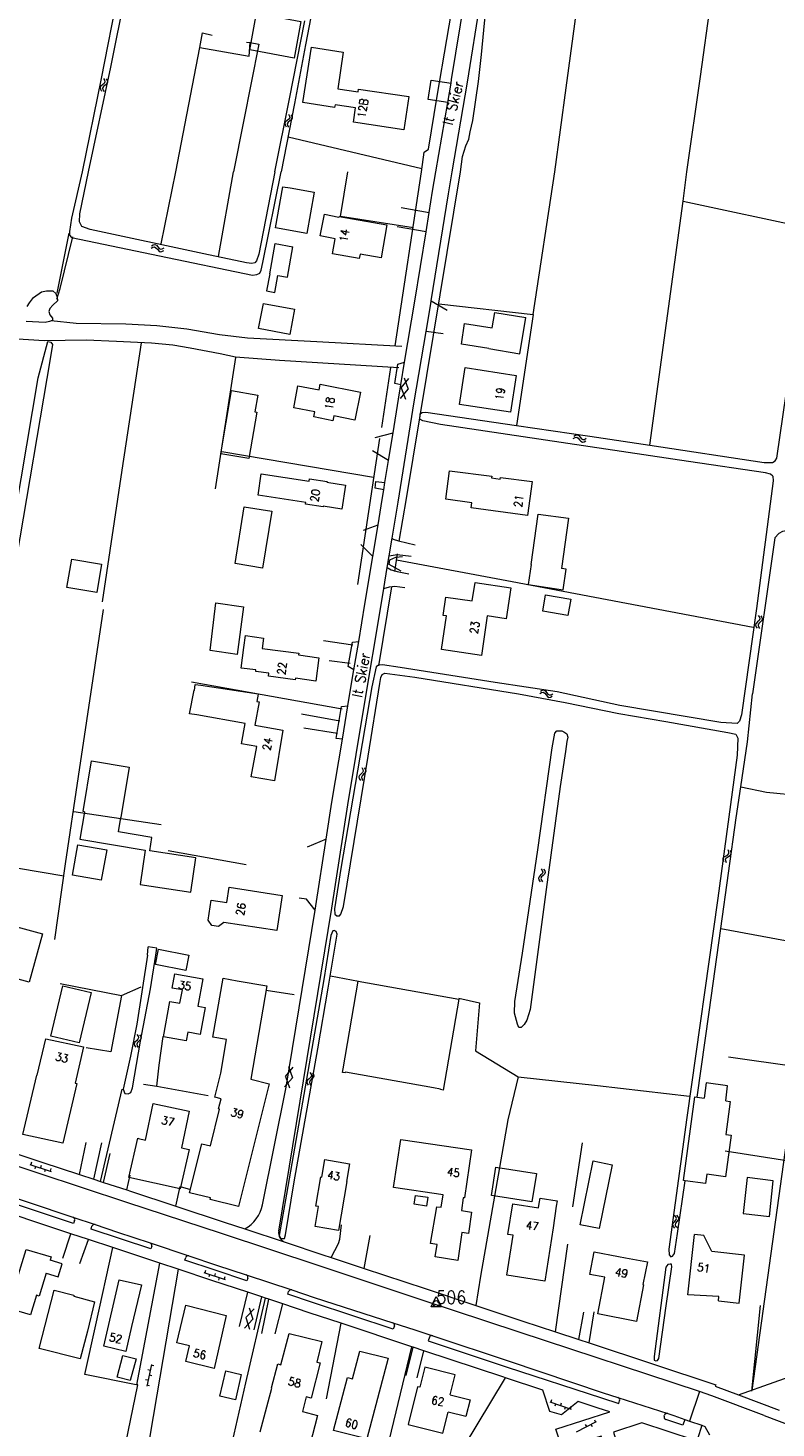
# Model space of a CAD drawing. Header units: metres. Extents: x 189705 to 199106, y 581686 to 588448.
# Tile 271 of 555: x 198528 to 198674, y 584254 to 584528. Entities that reach past the tile are written whole.
import ezdxf

# ---------------------------------------------------------------- set-up
doc = ezdxf.new("R2010")
doc.units = ezdxf.units.M
doc.layers.add('B-WA-OG-GBKN-G', color=7, linetype='Continuous', lineweight=18)
doc.styles.add('Style-STANDARD', font='STANDARD.shx')

msp = doc.modelspace()

# ---------------------------------------------------------------- linework, layer by layer
at = {"layer": 'B-WA-OG-GBKN-G'}
for p, q in [((198542.179, 584516.784), (198542.023, 584516.494)), ((198542.023, 584516.494), (198542.083, 584516.163)), ((198542.489, 584517.049), (198542.179, 584516.784)), ((198542.799, 584517.324), (198542.489, 584517.049)), ((198542.671, 584516.706), (198542.515, 584516.416)), ((198542.515, 584516.416), (198542.573, 584516.084)), ((198542.98, 584516.973), (198542.671, 584516.706)), ((198542.681, 584518.284), (198542.893, 584517.936)), ((198542.951, 584517.613), (198542.799, 584517.324)), ((198542.893, 584517.936), (198542.951, 584517.613)), ((198543.288, 584517.238), (198542.98, 584516.973)), ((198543.172, 584518.206), (198543.386, 584517.86)), ((198543.446, 584517.538), (198543.288, 584517.238)), ((198543.386, 584517.86), (198543.446, 584517.538)), ((198542.083, 584516.163), (198542.297, 584515.814)), ((198542.573, 584516.084), (198542.787, 584515.736)), ((198578.912, 584511.274), (198579.11, 584510.919)), ((198579.11, 584510.919), (198579.156, 584510.593)), ((198579.399, 584511.178), (198579.6, 584510.823)), ((198579.6, 584510.823), (198579.648, 584510.499)), ((198578.352, 584509.795), (198578.186, 584509.511)), ((198578.186, 584509.511), (198578.233, 584509.177)), ((198578.233, 584509.177), (198578.433, 584508.821)), ((198578.673, 584510.048), (198578.352, 584509.795)), ((198578.993, 584510.311), (198578.673, 584510.048)), ((198578.842, 584509.697), (198578.675, 584509.414)), ((198578.675, 584509.414), (198578.72, 584509.08)), ((198578.72, 584509.08), (198578.92, 584508.724)), ((198579.16, 584509.953), (198578.842, 584509.697)), ((198579.156, 584510.593), (198578.993, 584510.311)), ((198579.478, 584510.206), (198579.16, 584509.953)), ((198579.648, 584510.499), (198579.478, 584510.206)), ((198552, 584485.014), (198552.35, 584485.222)), ((198552.082, 584485.503), (198552.431, 584485.714)), ((198552.35, 584485.222), (198552.673, 584485.277)), ((198552.431, 584485.714), (198552.753, 584485.772)), ((198552.673, 584485.277), (198552.961, 584485.123)), ((198552.753, 584485.772), (198553.051, 584485.611)), ((198552.961, 584485.123), (198553.233, 584484.81)), ((198553.051, 584485.611), (198553.314, 584485.3)), ((198553.233, 584484.81), (198553.495, 584484.497)), ((198553.314, 584485.3), (198553.578, 584484.989)), ((198553.495, 584484.497), (198553.783, 584484.339)), ((198553.578, 584484.989), (198553.867, 584484.83)), ((198553.783, 584484.339), (198554.116, 584484.395)), ((198553.867, 584484.83), (198554.199, 584484.885)), ((198554.116, 584484.395), (198554.466, 584484.606)), ((198554.199, 584484.885), (198554.549, 584485.096)), ((198600.979, 584457.656), (198602.499, 584459.47)), ((198601.546, 584459.636), (198602.356, 584457.416)), ((198600.837, 584455.602), (198602.356, 584457.416)), ((198600.979, 584457.656), (198601.791, 584455.436)), ((198634.682, 584447.709), (198635.034, 584447.916)), ((198634.768, 584448.198), (198635.118, 584448.407)), ((198635.034, 584447.916), (198635.358, 584447.968)), ((198635.118, 584448.407), (198635.441, 584448.462)), ((198635.358, 584447.968), (198635.644, 584447.812)), ((198635.441, 584448.462), (198635.738, 584448.3)), ((198635.644, 584447.812), (198635.914, 584447.498)), ((198635.738, 584448.3), (198635.998, 584447.987)), ((198635.998, 584447.987), (198636.261, 584447.674)), ((198636.261, 584447.674), (198636.548, 584447.514)), ((198636.88, 584447.567), (198637.232, 584447.775)), ((198635.914, 584447.498), (198636.174, 584447.183)), ((198636.174, 584447.183), (198636.462, 584447.023)), ((198636.462, 584447.023), (198636.795, 584447.078)), ((198636.548, 584447.514), (198636.88, 584447.567)), ((198636.795, 584447.078), (198637.146, 584447.286)), ((198671.077, 584412.087), (198670.786, 584411.791)), ((198670.895, 584413.036), (198671.13, 584412.703)), ((198671.209, 584412.385), (198671.077, 584412.087)), ((198671.13, 584412.703), (198671.209, 584412.385)), ((198671.571, 584412.034), (198671.281, 584411.748)), ((198671.39, 584412.991), (198671.627, 584412.66)), ((198671.708, 584412.343), (198671.571, 584412.034)), ((198671.627, 584412.66), (198671.708, 584412.343)), ((198670.494, 584411.506), (198670.358, 584411.206)), ((198670.358, 584411.206), (198670.44, 584410.879)), ((198670.44, 584410.879), (198670.677, 584410.546)), ((198670.786, 584411.791), (198670.494, 584411.506)), ((198670.991, 584411.461), (198670.855, 584411.161)), ((198670.855, 584411.161), (198670.935, 584410.834)), ((198670.935, 584410.834), (198671.172, 584410.501)), ((198671.281, 584411.748), (198670.991, 584411.461)), ((198628.236, 584398.254), (198628.594, 584398.448)), ((198628.594, 584398.448), (198628.918, 584398.49)), ((198628.918, 584398.49), (198629.208, 584398.315)), ((198629.208, 584398.315), (198629.456, 584397.992)), ((198628.13, 584397.769), (198628.489, 584397.961)), ((198628.489, 584397.961), (198628.815, 584398)), ((198628.815, 584398), (198629.095, 584397.832)), ((198629.095, 584397.832), (198629.352, 584397.506)), ((198629.352, 584397.506), (198629.599, 584397.182)), ((198629.456, 584397.992), (198629.705, 584397.669)), ((198629.599, 584397.182), (198629.879, 584397.009)), ((198629.705, 584397.669), (198629.986, 584397.497)), ((198629.879, 584397.009), (198630.214, 584397.05)), ((198629.986, 584397.497), (198630.32, 584397.536)), ((198630.214, 584397.05), (198630.574, 584397.244)), ((198630.32, 584397.536), (198630.68, 584397.73)), ((198593.127, 584381.995), (198592.83, 584381.715)), ((198593.424, 584382.285), (198593.127, 584381.995)), ((198593.259, 584383.238), (198593.487, 584382.901)), ((198593.621, 584381.943), (198593.326, 584381.661)), ((198593.561, 584382.581), (198593.424, 584382.285)), ((198593.487, 584382.901), (198593.561, 584382.581)), ((198593.916, 584382.223), (198593.621, 584381.943)), ((198593.752, 584383.184), (198593.983, 584382.848)), ((198594.059, 584382.53), (198593.916, 584382.223)), ((198593.983, 584382.848), (198594.059, 584382.53)), ((198592.83, 584381.715), (198592.688, 584381.418)), ((198592.688, 584381.418), (198592.764, 584381.09)), ((198592.764, 584381.09), (198592.995, 584380.752)), ((198593.326, 584381.661), (198593.184, 584381.364)), ((198593.184, 584381.364), (198593.258, 584381.036)), ((198593.258, 584381.036), (198593.489, 584380.698)), ((198664.045, 584365.476), (198664.25, 584365.746)), ((198664.053, 584365.149), (198664.045, 584365.476)), ((198664.25, 584365.746), (198664.597, 584365.958)), ((198664.522, 584365.322), (198664.718, 584365.582)), ((198664.597, 584365.958), (198664.944, 584366.172)), ((198664.718, 584365.582), (198665.069, 584365.804)), ((198664.944, 584366.172), (198665.145, 584366.433)), ((198665.141, 584366.77), (198664.986, 584367.148)), ((198665.069, 584365.804), (198665.418, 584366.016)), ((198665.145, 584366.433), (198665.141, 584366.77)), ((198665.418, 584366.016), (198665.618, 584366.276)), ((198665.613, 584366.614), (198665.458, 584366.992)), ((198665.618, 584366.276), (198665.613, 584366.614)), ((198628.368, 584363.387), (198628.606, 584363.056)), ((198628.688, 584362.738), (198628.559, 584362.438)), ((198628.606, 584363.056), (198628.688, 584362.738)), ((198628.863, 584363.346), (198629.103, 584363.017)), ((198629.187, 584362.701), (198629.053, 584362.39)), ((198629.103, 584363.017), (198629.187, 584362.701)), ((198664.208, 584364.772), (198664.053, 584365.149)), ((198664.527, 584364.994), (198664.522, 584365.322)), ((198664.68, 584364.616), (198664.527, 584364.994)), ((198627.981, 584361.853), (198627.847, 584361.552)), ((198627.847, 584361.552), (198627.932, 584361.225)), ((198627.932, 584361.225), (198628.172, 584360.894)), ((198628.27, 584362.14), (198627.981, 584361.853)), ((198628.559, 584362.438), (198628.27, 584362.14)), ((198628.478, 584361.812), (198628.344, 584361.511)), ((198628.344, 584361.511), (198628.427, 584361.185)), ((198628.427, 584361.185), (198628.667, 584360.854)), ((198628.765, 584362.102), (198628.478, 584361.812)), ((198629.053, 584362.39), (198628.765, 584362.102)), ((198549.118, 584329.713), (198548.824, 584329.431)), ((198549.412, 584330.006), (198549.118, 584329.713)), ((198549.238, 584330.957), (198549.47, 584330.622)), ((198549.547, 584330.303), (198549.412, 584330.006)), ((198549.47, 584330.622), (198549.547, 584330.303)), ((198549.905, 584329.948), (198549.612, 584329.665)), ((198549.733, 584330.908), (198549.967, 584330.574)), ((198550.045, 584330.256), (198549.905, 584329.948)), ((198549.967, 584330.574), (198550.045, 584330.256)), ((198548.824, 584329.431), (198548.685, 584329.132)), ((198548.685, 584329.132), (198548.764, 584328.804)), ((198548.764, 584328.804), (198548.997, 584328.469)), ((198549.32, 584329.381), (198549.181, 584329.082)), ((198549.181, 584329.082), (198549.258, 584328.755)), ((198549.258, 584328.755), (198549.492, 584328.419)), ((198549.612, 584329.665), (198549.32, 584329.381)), ((198578.302, 584322.725), (198579.834, 584324.529)), ((198578.881, 584324.701), (198579.678, 584322.476)), ((198578.148, 584320.671), (198579.678, 584322.476)), ((198578.302, 584322.725), (198579.101, 584320.499)), ((198582.643, 584321.986), (198582.496, 584321.691)), ((198582.496, 584321.691), (198582.567, 584321.362)), ((198582.944, 584322.262), (198582.643, 584321.986)), ((198583.245, 584322.547), (198582.944, 584322.262)), ((198583.137, 584321.924), (198582.991, 584321.629)), ((198582.991, 584321.629), (198583.06, 584321.3)), ((198583.095, 584323.502), (198583.318, 584323.162)), ((198583.437, 584322.202), (198583.137, 584321.924)), ((198583.387, 584322.841), (198583.245, 584322.547)), ((198583.318, 584323.162), (198583.387, 584322.841)), ((198583.736, 584322.477), (198583.437, 584322.202)), ((198583.587, 584323.441), (198583.813, 584323.102)), ((198583.884, 584322.782), (198583.736, 584322.477)), ((198583.813, 584323.102), (198583.884, 584322.782)), ((198582.567, 584321.362), (198582.793, 584321.021)), ((198583.06, 584321.3), (198583.286, 584320.959)), ((198528.228, 584305.506), (198532.409, 584304.133)), ((198528.574, 584305.919), (198528.418, 584305.444)), ((198529.368, 584305.132), (198529.212, 584304.657)), ((198530.474, 584305.295), (198530.318, 584304.82)), ((198531.268, 584304.508), (198531.112, 584304.033)), ((198532.375, 584304.671), (198532.219, 584304.196)), ((198654.269, 584293.949), (198654.522, 584294.268)), ((198654.756, 584295.217), (198654.48, 584295.519)), ((198654.522, 584294.268), (198654.776, 584294.588)), ((198654.875, 584294.902), (198654.756, 584295.217)), ((198654.766, 584293.957), (198655.019, 584294.285)), ((198654.776, 584294.588), (198654.875, 584294.902)), ((198655.252, 584295.232), (198654.977, 584295.534)), ((198655.019, 584294.285), (198655.274, 584294.603)), ((198655.373, 584294.917), (198655.252, 584295.232)), ((198655.274, 584294.603), (198655.373, 584294.917)), ((198654.17, 584293.626), (198654.269, 584293.949)), ((198654.289, 584293.321), (198654.17, 584293.626)), ((198654.565, 584293.021), (198654.289, 584293.321)), ((198654.671, 584293.645), (198654.766, 584293.957)), ((198654.788, 584293.338), (198654.671, 584293.645)), ((198655.061, 584293.036), (198654.788, 584293.338)), ((198562.31, 584284.29), (198566.499, 584282.944)), ((198562.654, 584284.705), (198562.501, 584284.229)), ((198563.453, 584283.923), (198563.3, 584283.447)), ((198564.558, 584284.093), (198564.405, 584283.617)), ((198565.357, 584283.311), (198565.204, 584282.835)), ((198566.462, 584283.481), (198566.309, 584283.005)), ((198570.297, 584273.426), (198571.908, 584275.158)), ((198570.545, 584275.47), (198572.158, 584277.202)), ((198570.545, 584275.47), (198571.241, 584273.21)), ((198571.214, 584277.418), (198571.908, 584275.158)), ((198552.111, 584266.31), (198551.165, 584262.013)), ((198551.853, 584265.138), (198551.365, 584265.245)), ((198552.126, 584264.054), (198551.638, 584264.161)), ((198552.556, 584266.007), (198552.068, 584266.115)), ((198551.423, 584263.185), (198550.935, 584263.292)), ((198551.697, 584262.101), (198551.208, 584262.208)), ((198630.081, 584258.959), (198634.245, 584257.538)), ((198630.432, 584259.368), (198630.27, 584258.895)), ((198631.217, 584258.572), (198631.055, 584258.098)), ((198632.325, 584258.722), (198632.163, 584258.248)), ((198633.11, 584257.925), (198632.948, 584257.452)), ((198634.217, 584258.075), (198634.056, 584257.602)), ((198635.286, 584253.12), (198639.214, 584255.104)), ((198637.025, 584254.558), (198637.25, 584254.112)), ((198638.143, 584254.563), (198638.368, 584254.116)), ((198638.81, 584255.46), (198639.035, 584255.014))]:
    msp.add_line(p, q, dxfattribs=at)
at = {"layer": 'B-WA-OG-GBKN-G', "flags": 128}
for points in [[(198610.974, 584500), (198613.96, 584517.545), (198616.526, 584533.508), (198619.929, 584554.176), (198623.093, 584573.466), (198625.769, 584589.796)], [(198610.736, 584517.374), (198610.852, 584518.059), (198613.417, 584534.014), (198616.82, 584554.687), (198619.096, 584568.557)], [(198604.926, 584500), (198605.457, 584503.813), (198606.355, 584504.4), (198608.05, 584514.798), (198611.803, 584537.107), (198613.909, 584549.149)], [(198612.598, 584500), (198613.006, 584503.024), (198613.655, 584505.103), (198614.2, 584506.416), (198614.463, 584507.822), (198614.98, 584510.075), (198616.124, 584517.686), (198616.702, 584522.966), (198617.472, 584531.176), (198618.026, 584533.887), (198618.893, 584539.498), (198636.072, 584537.38)], [(198631.043, 584500), (198633.27, 584516.423), (198635.521, 584532.864), (198636.072, 584537.38)], [(198539.717, 584500), (198544.122, 584520.525), (198546.969, 584534.899), (198545.558, 584535.314), (198542.207, 584518.281), (198538.472, 584500)], [(198583.941, 584533.75), (198582.251, 584524.852), (198580.079, 584513.396), (198577.494, 584500)], [(198656.95, 584500), (198659.616, 584518.64), (198661.641, 584533.295)], [(198580.012, 584522.294), (198571.325, 584523.896), (198572.649, 584531.073), (198581.335, 584529.472), (198580.012, 584522.294)], [(198576.248, 584500), (198579.111, 584514.308), (198582.109, 584529.551)], [(198561.541, 584524.325), (198562.097, 584527.219), (198563.99, 584526.8)], [(198561.541, 584524.325), (198571.182, 584522.662), (198571.386, 584525.305)], [(198571.386, 584525.305), (198573.094, 584525.008), (198570.067, 584509.866), (198568.122, 584500)], [(198570.67, 584525.43), (198571.386, 584525.305)], [(198556.865, 584500), (198561.541, 584524.325)], [(198592.65, 584516.19), (198602.47, 584514.72), (198601.5, 584508.25), (198591.64, 584509.74), (198592.06, 584512.54), (198588.03, 584513.14), (198587.95, 584512.6), (198581.74, 584513.56), (198583.4, 584524.43), (198589.61, 584523.47), (198588.54, 584516.26)], [(198588.54, 584516.26), (198592.567, 584515.647), (198592.65, 584516.19)], [(198610.088, 584513.571), (198606.23, 584514.14), (198606.82, 584517.94), (198610.736, 584517.374)], [(198610.088, 584513.571), (198610.736, 584517.374)], [(198607.778, 584500), (198610.088, 584513.571)], [(198578.818, 584506.862), (198604.993, 584500.672)], [(198538.472, 584500), (198536.43, 584490.911), (198536.025, 584488.291), (198536.032, 584487.605), (198536.443, 584487.1), (198553.653, 584483.538), (198571.855, 584479.732), (198572.717, 584479.869), (198573.324, 584480.154), (198573.547, 584480.716), (198573.912, 584482.243), (198577.494, 584500)], [(198576.248, 584500), (198573.108, 584483.887), (198572.614, 584482.535), (198572.288, 584482.151), (198571.704, 584482.044), (198570.662, 584482.135), (198562.362, 584483.906), (198540.06, 584488.713), (198538.428, 584489.28), (198538.013, 584490.191), (198538.047, 584491.742), (198539.717, 584500)], [(198553.959, 584485.855), (198556.865, 584500)], [(198565.188, 584483.376), (198568.122, 584500)], [(198603.388, 584489.046), (198589.088, 584491.265), (198590.55, 584500)], [(198599.813, 584465.887), (198604.926, 584500)], [(198600.558, 584427.602), (198601.998, 584435.951), (198605.994, 584460.105), (198612.598, 584500)], [(198606.458, 584492.031), (198607.129, 584496.185), (198607.778, 584500)], [(198606.845, 584474.685), (198610.237, 584495.669), (198610.974, 584500)], [(198626.851, 584472.038), (198631.043, 584500)], [(198649.662, 584446.399), (198656.17, 584494.265), (198656.95, 584500)], [(198649.662, 584446.399), (198672.067, 584443.009), (198673.692, 584443.001), (198674.222, 584443.387), (198674.547, 584443.899), (198676.375, 584456.495), (198682.839, 584500)], [(198582.5, 584487.92), (198576.377, 584489.011), (198577.815, 584497.08), (198579.22, 584496.83)], [(198579.22, 584496.83), (198583.91, 584496), (198582.5, 584487.92)], [(198588.033, 584486.864), (198585.117, 584487.435), (198585.945, 584491.665), (198588.786, 584491.112)], [(198600.99, 584492.99), (198606.458, 584492.031)], [(198605.841, 584488.215), (198606.458, 584492.031)], [(198656.17, 584494.265), (198681.201, 584488.865)], [(198588.786, 584491.112), (198588.81, 584491.25)], [(198588.81, 584491.25), (198598.177, 584489.618), (198597.05, 584483.15), (198592.915, 584483.87), (198592.76, 584482.98)], [(198605.841, 584488.215), (198600.19, 584489.21)], [(198533.568, 584475.053), (198534.207, 584477.117), (198536.645, 584487.28)], [(198533.608, 584476.196), (198535.977, 584487.959)], [(198592.76, 584482.98), (198587.51, 584483.91), (198588.033, 584486.864)], [(198601.649, 584462.692), (198603.643, 584474.617), (198605.841, 584488.215)], [(198575.23, 584479.99), (198576.297, 584485.943), (198579.77, 584485.32)], [(198576.841, 584479.702), (198578.7, 584479.37), (198579.77, 584485.32)], [(198575.23, 584479.99), (198574.621, 584476.67), (198576.216, 584476.344), (198576.841, 584479.702)], [(198527.715, 584473.571), (198528.165, 584474.312), (198528.993, 584475.362), (198530.531, 584476.444), (198531.52, 584476.658), (198532.739, 584476.671), (198533.354, 584476.143), (198533.64, 584475.46), (198533.648, 584474.723)], [(198533.648, 584474.723), (198532.742, 584473.875), (198532.19, 584473.209), (198531.967, 584472.597), (198532.152, 584471.938), (198532.666, 584471.333), (198532.697, 584470.851), (198532.089, 584470.641), (198531.227, 584470.455), (198527.517, 584470.646)], [(198579.167, 584468.113), (198573.043, 584469.282), (198573.985, 584474.219), (198580.109, 584473.05), (198579.167, 584468.113)], [(198605.852, 584468.723), (198606.752, 584474.105), (198606.845, 584474.685)], [(198606.845, 584474.685), (198610, 584472.87)], [(198608.34, 584474.13), (198626.851, 584472.038), (198623.591, 584450.288)], [(198618.805, 584469.414), (198619.315, 584472.447), (198625.397, 584471.428)], [(198511.165, 584469.846), (198520.762, 584467.859), (198524.933, 584467.342), (198531.035, 584466.946), (198539.315, 584467.055), (198545.236, 584466.811), (198552.074, 584466.473), (198556.269, 584466.109), (198559.679, 584465.533), (198565.533, 584464.372), (198568.512, 584463.716), (198577.156, 584463.092), (198600.542, 584461.651)], [(198532.417, 584470.874), (198537.35, 584470.364), (198547.082, 584470.183), (198553.157, 584469.863), (198559.006, 584469.211), (198565.393, 584468.131), (198570.913, 584467.451), (198584.435, 584466.748), (198601.109, 584465.798)], [(198618.124, 584465.361), (198612.76, 584466.244), (198613.409, 584470.255), (198618.805, 584469.414)], [(198618.124, 584465.361), (198624.212, 584464.343), (198625.397, 584471.428)], [(198599.21, 584428.192), (198600.378, 584435.243), (198603.543, 584454.916), (198605.852, 584468.723)], [(198609.22, 584468.26), (198605.852, 584468.723)], [(198483.821, 584368.438), (198487.089, 584389.282), (198488.179, 584397.043), (198488.872, 584398.829), (198489.707, 584399.142), (198490.39, 584399.428), (198495.176, 584398.537), (198516.861, 584394.385), (198518.413, 584394.223), (198518.919, 584394.406), (198519.193, 584394.941), (198519.765, 584398.683), (198525.433, 584433.247), (198529.915, 584459.617), (198531.773, 584466.725), (198532.359, 584466.604), (198532.694, 584466.15), (198532.215, 584463.325), (198525.65, 584424.432), (198524.81, 584419.647)], [(198542.505, 584415.734), (198546.307, 584441.513), (198550.118, 584466.453)], [(198564.635, 584437.886), (198568.564, 584463.616)], [(198597.207, 584449.878), (198598.941, 584461.66)], [(198600.904, 584458.233), (198599.71, 584458.49), (198600.33, 584462.32), (198601.649, 584462.692)], [(198600.904, 584458.233), (198601.649, 584462.692)], [(198612.38, 584454.415), (198613.493, 584461.622), (198623.477, 584460.066)], [(198623.477, 584460.066), (198622.364, 584452.871), (198612.38, 584454.415)], [(198571.167, 584443.83), (198565.68, 584444.762), (198567.779, 584457.118), (198572.895, 584456.249), (198572.338, 584452.975), (198572.714, 584452.912), (198571.167, 584443.83)], [(198593.02, 584456.81), (198591.93, 584451.33), (198587.79, 584452.18), (198587.59, 584451.22), (198583.85, 584451.98), (198584.04, 584452.97), (198579.93, 584453.77), (198580.76, 584458.08), (198584.92, 584457.29), (198585.13, 584458.41), (198593.02, 584456.81)], [(198599.379, 584448.867), (198600.434, 584455.425), (198600.904, 584458.233)], [(198673.745, 584440.359), (198673.283, 584440.735), (198672.341, 584441.031), (198657.228, 584443.216), (198608.684, 584450.502), (198605.248, 584451.178), (198604.66, 584451.553), (198604.701, 584452.571), (198605.104, 584452.803), (198605.789, 584452.912), (198623.591, 584450.288)], [(198592.516, 584419.135), (198596.822, 584447.765)], [(198595.89, 584447.94), (198599.379, 584448.867)], [(198598.509, 584443.456), (198599.379, 584448.867)], [(198623.591, 584450.288), (198637.897, 584448.179), (198649.662, 584446.399)], [(198565.83, 584445.216), (198595.579, 584440.13)], [(198598.509, 584443.456), (198595.38, 584445.35)], [(198597.806, 584439.085), (198598.509, 584443.456)], [(198590.06, 584438.62), (198589.33, 584433.92), (198585.69, 584434.48), (198585.67, 584434.37), (198582.23, 584434.89), (198582.28, 584435.22), (198572.96, 584436.65), (198573.56, 584440.81), (198582.95, 584439.39), (198583.02, 584439.83), (198586.46, 584439.29), (198586.44, 584439.19), (198590.06, 584438.62)], [(198673.745, 584440.359), (198673.855, 584439.445), (198670.529, 584414.433), (198667.616, 584393.593), (198667.222, 584392.369), (198666.744, 584391.907), (198663.567, 584392.078), (198643.82, 584395.386), (198631.497, 584398.082), (198619.386, 584399.917), (198600.811, 584402.88), (198597.326, 584403.378), (198596.539, 584403.32), (198596.06, 584402.985), (198595.236, 584399.063), (198589.171, 584363.504), (198587.931, 584355.564), (198587.992, 584354.522), (198588.377, 584354.196), (198588.885, 584354.175), (198589.135, 584354.559), (198589.653, 584356.013), (198594.536, 584385.461), (198596.804, 584399.74), (198596.996, 584400.885), (198597.269, 584401.472), (198597.749, 584401.757), (198603.676, 584400.977), (198623.931, 584397.675), (198633.119, 584395.99), (198643.607, 584393.833), (198652.794, 584392.25), (198664.934, 584390.136), (198666.511, 584389.796), (198666.926, 584389.038), (198666.782, 584385.682), (198663.003, 584357.667), (198656.913, 584314.663), (198653.389, 584288.912), (198653.452, 584287.745), (198653.811, 584287.366), (198654.141, 584287.523), (198654.49, 584288.034), (198655.112, 584291.928), (198656.591, 584302.295)], [(198626.63, 584439.3), (198625.7, 584432.64), (198614.69, 584434.14), (198614.82, 584435.12), (198609.69, 584435.82), (198610.44, 584441.43), (198618.7, 584440.34), (198618.66, 584440), (198620.38, 584439.77), (198620.42, 584440.12), (198626.63, 584439.3)], [(198597.584, 584437.706), (198595.86, 584438.01), (198596.04, 584439.34), (198597.806, 584439.085)], [(198596.451, 584430.811), (198597.269, 584435.75), (198597.584, 584437.706)], [(198597.584, 584437.706), (198597.806, 584439.085)], [(198573.842, 584422.35), (198568.437, 584423.212), (198570.211, 584434.33), (198575.616, 584433.468), (198573.842, 584422.35)], [(198626.41, 584423.02), (198627.78, 584432.94), (198633.72, 584432.12), (198632.348, 584422.254)], [(198593.6, 584429.8), (198596.451, 584430.811)], [(198595.424, 584424.606), (198596.451, 584430.811)], [(198698.782, 584345.202), (198705.205, 584391.689), (198709.028, 584418.247), (198709.535, 584422.786), (198709.461, 584423.954), (198709.282, 584424.604), (198708.478, 584424.892), (198692.813, 584427.226), (198678.211, 584429.323), (198676.786, 584429.717), (198675.669, 584429.487), (198674.915, 584429.1), (198674.146, 584428.249), (198669.784, 584397.706)], [(198595.424, 584424.606), (198593.1, 584426.94)], [(198598.641, 584424.751), (198599.21, 584428.192)], [(198599.21, 584428.192), (198599.436, 584427.996), (198600.482, 584427.677), (198603.741, 584426.897)], [(198541.353, 584417.542), (198535.492, 584418.546), (198536.459, 584424.103), (198542.305, 584423.101), (198541.353, 584417.542)], [(198592.659, 584407.965), (198593.877, 584415.269), (198595.424, 584424.606)], [(198598.262, 584422.467), (198598.641, 584424.751)], [(198600.96, 584421.71), (198598.6, 584423.03), (198598.73, 584423.97)], [(198598.641, 584424.751), (198598.987, 584424.815), (198600.179, 584425.031), (198602.951, 584424.652)], [(198598.73, 584423.97), (198599.948, 584424.473), (198601.26, 584424.6)], [(198599.705, 584421.647), (198600.228, 584425.159)], [(198600.036, 584423.963), (198622.74, 584419.694), (198669.93, 584410.794)], [(198626.41, 584423.02), (198625.839, 584419.116), (198632.681, 584418.084), (198633.27, 584422.138), (198632.348, 584422.254)], [(198597.581, 584418.356), (198598.262, 584422.467)], [(198598.262, 584422.467), (198598.989, 584422.021), (198600.213, 584421.677), (198602.452, 584421.243)], [(198576.985, 584292.429), (198587.403, 584355.678), (198590.514, 584375.95), (198593.8, 584395.669), (198596.985, 584414.752), (198597.581, 584418.356)], [(198596.616, 584403.168), (198599.15, 584418.693)], [(198597.581, 584418.356), (198598.668, 584418.689), (198599.759, 584418.802), (198601.693, 584418.541)], [(198622.48, 584418.47), (198621.53, 584412.43), (198617.82, 584412.96), (198616.71, 584405.22), (198608.9, 584406.38), (198609.87, 584412.97), (198609.22, 584413.06), (198609.75, 584416.67), (198614.9, 584415.91), (198615.44, 584419.52), (198622.48, 584418.47)], [(198570.11, 584414.77), (198568.89, 584405.44), (198563.54, 584406.21), (198564.69, 584415.55), (198570.11, 584414.77)], [(198634.175, 584416.254), (198633.638, 584413.074), (198628.699, 584413.907), (198629.236, 584417.087), (198634.175, 584416.254)], [(198533.119, 584349.544), (198535.228, 584364.408), (198537.798, 584381.51), (198542.673, 584414.236)], [(198573.781, 584406.617), (198580.93, 584405.65), (198580.88, 584405.32), (198584.86, 584404.78), (198584.25, 584400.21), (198580.27, 584400.76), (198580.22, 584400.44), (198574.98, 584401.15), (198575.06, 584401.73), (198572.5, 584402.06), (198572.54, 584402.39), (198569.65, 584402.76), (198570.16, 584406.75)], [(198570.16, 584406.75), (198570.482, 584409.105), (198574.041, 584408.599), (198573.781, 584406.617)], [(198585.768, 584408.14), (198591.518, 584407.309)], [(198591.728, 584402.388), (198590.6, 584403.03), (198591.45, 584407.83), (198592.659, 584407.965)], [(198591.728, 584402.388), (198592.659, 584407.965)], [(198586.901, 584404.264), (198590.971, 584403.72)], [(198590.557, 584395.371), (198590.693, 584396.187), (198591.728, 584402.388)], [(198591.764, 584402.368), (198591.728, 584402.388)], [(198577.81, 584390.58), (198576.14, 584380.68), (198571.63, 584381.43), (198572.68, 584387.41), (198569.71, 584387.93), (198570.41, 584391.9), (198560.93, 584393.57), (198559.54, 584393.81), (198560.42, 584398.4), (198560.52, 584398.38), (198560.64, 584399.55), (198561.77, 584399.38), (198572.95, 584397.72), (198572.94, 584397.61), (198572.73, 584396.2), (198573.15, 584396.12), (198572.33, 584391.56), (198577.81, 584390.58)], [(198559.889, 584400.054), (198589.436, 584394.786)], [(198667.477, 584379.484), (198668.788, 584388.295), (198669.784, 584397.706)], [(198581.469, 584393.766), (198588.952, 584392.393)], [(198589.463, 584388.804), (198588.27, 584388.98), (198589.26, 584395.21), (198590.557, 584395.371)], [(198589.463, 584388.804), (198590.557, 584395.371)], [(198581.929, 584391.026), (198588.494, 584389.974)], [(198633.62, 584389.184), (198633.45, 584388.369), (198633.141, 584386.385), (198632.092, 584379.539), (198629.402, 584359.361), (198626.211, 584335.876), (198625.598, 584333.785), (198625.074, 584332.891), (198624.444, 584332.352), (198624.038, 584332.348), (198623.726, 584333.005), (198623.197, 584335.108), (198623.25, 584337.396), (198624.728, 584346.863), (198627.722, 584367.12), (198630.542, 584387.095), (198631.071, 584390.022), (198631.473, 584390.434), (198632.464, 584390.469), (198632.847, 584390.244), (198633.41, 584389.894), (198633.62, 584389.184)], [(198586.299, 584369.249), (198587.403, 584376.448), (198589.463, 584388.804)], [(198538.968, 584374.611), (198538.718, 584374.652), (198540.341, 584384.547), (198547.675, 584383.344), (198546.052, 584373.449)], [(198663.572, 584351.727), (198666.577, 584373.433), (198667.477, 584379.484)], [(198667.477, 584379.484), (198672.546, 584378.423), (198685.997, 584377.109)], [(198536.903, 584374.665), (198554, 584372.093)], [(198538.968, 584374.611), (198538.038, 584369.206), (198550.845, 584367.048)], [(198551.731, 584366.917), (198552.126, 584369.58), (198545.603, 584370.641), (198546.052, 584373.449)], [(198542.243, 584361.164), (198536.591, 584362.189), (198537.67, 584368.134), (198543.321, 584367.109), (198542.243, 584361.164)], [(198586.299, 584369.249), (198582.556, 584367.626)], [(198584.149, 584355.307), (198584.295, 584356.19), (198586.299, 584369.249)], [(198550.845, 584367.048), (198549.851, 584360.331), (198559.782, 584358.861), (198560.777, 584365.577), (198551.731, 584366.917)], [(198555.348, 584366.974), (198570.644, 584364.232)], [(198517.11, 584365.064), (198534.923, 584362.017)], [(198567.289, 584359.787), (198577.655, 584358.197), (198576.61, 584351.307), (198566.23, 584352.887), (198565.192, 584352.094), (198563.908, 584352.29), (198563.154, 584353.356), (198563.752, 584357.291), (198566.837, 584356.821), (198567.289, 584359.787)], [(198582.417, 584357.446), (198580.981, 584357.667)], [(198584.149, 584355.307), (198582.417, 584357.446)], [(198573.801, 584297.555), (198578.434, 584320.604), (198584.149, 584355.307)], [(198528.136, 584341.178), (198515.862, 584344.51), (198518.447, 584354.035), (198530.721, 584350.704), (198528.136, 584341.178)], [(198658.929, 584318.688), (198661.3, 584335.315), (198663.572, 584351.727)], [(198663.572, 584351.727), (198698.782, 584345.202)], [(198588.414, 584350.588), (198588.256, 584351.146), (198587.822, 584351.344), (198587.568, 584351.291), (198587.197, 584350.373), (198585.861, 584341.744), (198578.517, 584299.693), (198577.078, 584291.571), (198577.436, 584290.992), (198578.097, 584290.999), (198578.294, 584291.662), (198579.991, 584302.097), (198584.654, 584328.113), (198586.692, 584340), (198588.414, 584350.588)], [(198551.289, 584346.478), (198549.191, 584332.965), (198547.959, 584326.676), (198546.5, 584320.232), (198546.865, 584319.372), (198547.501, 584319.327), (198548.057, 584319.613), (198548.378, 584320.505), (198549.936, 584329.618), (198551.89, 584339.878), (198552.939, 584346.52)], [(198551.289, 584346.478), (198551.42, 584348.101)], [(198553.1, 584347.856), (198551.42, 584348.101)], [(198559.391, 584346.488), (198558.807, 584343.495), (198552.858, 584344.656), (198553.442, 584347.649), (198559.391, 584346.488)], [(198552.939, 584346.52), (198553.1, 584347.856)], [(198669.7, 584261.202), (198677.39, 584316.801), (198681.666, 584348.429)], [(198534.21, 584340.928), (198546.237, 584338.601), (198544.115, 584327.526), (198539.254, 584328.341)], [(198562.56, 584336.22), (198561.59, 584330.96), (198559.17, 584331.4), (198558.87, 584329.72), (198554.44, 584330.52), (198555.687, 584337.428), (198557.655, 584337.073), (198558.123, 584339.67), (198556.155, 584340.025), (198556.665, 584342.851), (198562.141, 584341.839), (198561.15, 584336.48), (198562.56, 584336.22)], [(198568.83, 584341.49), (198574.7, 584340.49), (198571.55, 584322.2), (198575.12, 584321.31), (198569.11, 584297.23), (198563.58, 584298.6), (198563.66, 584298.92), (198559.52, 584299.95), (198561.91, 584309.54), (198563.66, 584309.11), (198565.43, 584316.32), (198565.21, 584316.37), (198565.7, 584318.37), (198564.465, 584318.675)], [(198566.799, 584329.971), (198564.108, 584330.435), (198566.092, 584341.956), (198568.83, 584341.49)], [(198587.124, 584342.418), (198592.63, 584341.387)], [(198612.26, 584337.89), (198609.19, 584320.04), (198608.65, 584320.14), (198608.67, 584320.25), (198607.33, 584320.49), (198590.06, 584323.54), (198590.04, 584323.42), (198589.49, 584323.51), (198589.62, 584324.24), (198592.58, 584341.38), (198612.26, 584337.89)], [(198537.926, 584329.304), (198532.374, 584330.611), (198534.691, 584340.458), (198540.244, 584339.151), (198537.926, 584329.304)], [(198546.237, 584338.601), (198550.031, 584340.266)], [(198574.527, 584339.623), (198580.048, 584338.815)], [(198612.271, 584338.057), (198616.341, 584337.173), (198615.522, 584327.738), (198623.907, 584322.664), (198621.858, 584314.259), (198616.48, 584283.585), (198615.619, 584277.838)], [(198538.79, 584328.5), (198537.13, 584321.39), (198537.43, 584321.32), (198534.69, 584309.63), (198526.87, 584311.33), (198529.6, 584323.01), (198529.71, 584322.99), (198531.37, 584330.1), (198538.79, 584328.5)], [(198550.505, 584321.238), (198553.125, 584320.832), (198553.566, 584324.953), (198554.37, 584330.533)], [(198565.63, 584323.34), (198566.799, 584329.971)], [(198665.046, 584326.587), (198678.403, 584324.663)], [(198564.465, 584318.675), (198565.63, 584323.34)], [(198623.907, 584322.664), (198639.421, 584320.941), (198657.428, 584318.886)], [(198542.101, 584302.174), (198546.348, 584320.256)], [(198553.125, 584320.832), (198563.19, 584318.972)], [(198656.591, 584302.295), (198656.266, 584302.339), (198658.493, 584318.747), (198658.929, 584318.688)], [(198664.525, 584317.928), (198664.887, 584320.879), (198660.702, 584321.45), (198660.344, 584318.496)], [(198550.919, 584310.269), (198552.44, 584317.42), (198559.46, 584315.93), (198557.932, 584308.721)], [(198664.525, 584317.928), (198665.408, 584317.808), (198664.53, 584311.337), (198665.602, 584311.191), (198664.498, 584303.058), (198660.803, 584303.559), (198660.558, 584301.757), (198656.591, 584302.295)], [(198658.929, 584318.688), (198660.344, 584318.496)], [(198557.932, 584308.721), (198559.434, 584308.39), (198557.694, 584300.706), (198547.67, 584302.917), (198549.386, 584310.607), (198549.556, 584310.569), (198550.919, 584310.269)], [(198659.367, 584260.964), (198624.065, 584272.613), (198604.918, 584278.965), (198584.93, 584285.592), (198565.761, 584291.952), (198547.279, 584298.056), (198529.905, 584303.752), (198513.26, 584309.242)], [(198524.91, 584307.821), (198530.624, 584305.937), (198538.009, 584303.516)], [(198538.009, 584303.516), (198539.316, 584309.767)], [(198540.812, 584302.597), (198542.365, 584309.746)], [(198607.93, 584297.18), (198608.808, 584297.083), (198609.175, 584299.556), (198599.5, 584300.988), (198600.89, 584310.376), (198614.749, 584308.324), (198613.358, 584298.927), (198613.14, 584298.959), (198612.774, 584296.486)], [(198634.607, 584297.185), (198636.486, 584309.731)], [(198664.446, 584308.184), (198682.334, 584305.365), (198693.351, 584303.622)], [(198542.701, 584301.978), (198543.988, 584307.604)], [(198590.84, 584305.6), (198590.25, 584302.15), (198590.36, 584302.13), (198588.73, 584292.57), (198584.13, 584293.35), (198584.79, 584297.25), (198584.26, 584297.34), (198585.22, 584303.03), (198585.45, 584302.99), (198586.03, 584306.44), (198590.84, 584305.6)], [(198639.747, 584292.917), (198636.06, 584293.664), (198638.597, 584306.188), (198642.284, 584305.441), (198639.747, 584292.917)], [(198538.009, 584303.516), (198540.812, 584302.597)], [(198540.812, 584302.597), (198542.101, 584302.174)], [(198547.227, 584300.494), (198547.933, 584303.364)], [(198626.556, 584298.151), (198618.657, 584299.415), (198619.546, 584304.976), (198627.445, 584303.712), (198626.556, 584298.151)], [(198668.752, 584302.912), (198667.962, 584295.861), (198673.081, 584295.273), (198673.857, 584302.255), (198668.752, 584302.912)], [(198537.017, 584294.515), (198536.828, 584293.944), (198519.887, 584299.554), (198520.091, 584300.17)], [(198520.723, 584300.487), (198527.927, 584298.093), (198536.702, 584295.147)], [(198542.101, 584302.174), (198542.701, 584301.978)], [(198542.701, 584301.978), (198547.227, 584300.494)], [(198547.227, 584300.494), (198547.998, 584300.241), (198556.821, 584297.327)], [(198556.821, 584297.327), (198557.695, 584301.135), (198559.733, 584300.571)], [(198536.288, 584291.91), (198518.459, 584297.815)], [(198556.821, 584297.327), (198566.484, 584294.135), (198570.383, 584292.841)], [(198606.2, 584299.05), (198605.94, 584297.33), (198603.55, 584297.68), (198603.8, 584299.4), (198606.2, 584299.05)], [(198612.774, 584296.486), (198614.76, 584296.14), (198614.15, 584291.94), (198612.87, 584292.13), (198612.04, 584286.68), (198607.63, 584287.36), (198608.02, 584289.82), (198606.75, 584290.02), (198607.93, 584297.18)], [(198631.35, 584297.29), (198630.74, 584293.04), (198629.13, 584282.63), (198621.68, 584283.77), (198622.89, 584291.62), (198621.89, 584291.77), (198622.82, 584297.78), (198627.9, 584297.01), (198628.02, 584297.82)], [(198628.02, 584297.82), (198628.192, 584298.878), (198631.526, 584298.361), (198631.35, 584297.29)], [(198536.702, 584295.147), (198541.054, 584293.686)], [(198534.69, 584287.102), (198536.288, 584291.91)], [(198539.712, 584290.777), (198536.288, 584291.91)], [(198552.121, 584289.463), (198551.946, 584288.937), (198540.236, 584292.815), (198540.42, 584293.369)], [(198541.054, 584293.686), (198545.446, 584292.211), (198551.804, 584290.094)], [(198570.383, 584292.841), (198578.235, 584290.236)], [(198587.242, 584287.249), (198588.7, 584290.013), (198588.97, 584290.829), (198589.322, 584293.678)], [(198593.723, 584285.1), (198594.908, 584291.55)], [(198657.086, 584279.943), (198658.408, 584291.745)], [(198667.162, 584278.292), (198668.239, 584287.717), (198661.808, 584288.452), (198660.233, 584291.536), (198658.408, 584291.745)], [(198531.439, 584284.188), (198530.05, 584279.7), (198529.59, 584279.84), (198528.41, 584276.03), (198523.48, 584277.43), (198524.76, 584281.54), (198525.23, 584281.4), (198527.55, 584288.85), (198532.42, 584287.36), (198532.23, 584286.749)], [(198538.069, 584286.062), (198539.712, 584290.777)], [(198549.097, 584262.324), (198539.043, 584264.331), (198541.179, 584274.059), (198544.53, 584289.181)], [(198544.53, 584289.181), (198539.712, 584290.777)], [(198553.704, 584286.143), (198544.53, 584289.181)], [(198551.804, 584290.094), (198559.411, 584287.562)], [(198578.235, 584290.236), (198585.654, 584287.775), (198587.242, 584287.249)], [(198631.192, 584272.683), (198633.639, 584289.882)], [(198531.439, 584284.188), (198533.798, 584283.458), (198534.59, 584286.019), (198532.23, 584286.749)], [(198557.298, 584284.953), (198553.131, 584260.357), (198550.95, 584247.604), (198550.426, 584244.168), (198545.03, 584245.156), (198545.954, 584246.74), (198547.055, 584250.843), (198549.403, 584262.301), (198549.224, 584262.325), (198553.704, 584286.143)], [(198557.298, 584284.953), (198553.704, 584286.143)], [(198570.949, 584283.206), (198570.779, 584282.696), (198564.547, 584284.764), (198558.609, 584286.731), (198558.779, 584287.245)], [(198559.411, 584287.562), (198564.798, 584285.769), (198570.631, 584283.838)], [(198587.242, 584287.249), (198593.723, 584285.1)], [(198644.92, 584287.2), (198649.19, 584286.38), (198648.33, 584281.93), (198648.45, 584281.9), (198647.07, 584274.74), (198639.51, 584276.24), (198640.85, 584283.38), (198637.9, 584283.93), (198638.74, 584288.35), (198643.51, 584287.44)], [(198643.51, 584287.44), (198644.92, 584287.2)], [(198654.009, 584285.437), (198653.903, 584285.945), (198653.622, 584285.967), (198653.217, 584285.861), (198652.791, 584285.349), (198650.504, 584267.869), (198650.512, 584267.133), (198650.869, 584266.984), (198651.173, 584267.038), (198651.423, 584267.472), (198652.868, 584277.752), (198654.009, 584285.437)], [(198570.938, 584280.431), (198563.886, 584282.771), (198557.298, 584284.953)], [(198570.631, 584283.838), (198579.555, 584280.885)], [(198593.723, 584285.1), (198605.642, 584281.148), (198615.619, 584277.838)], [(198667.014, 584260.328), (198688, 584267.765), (198714.277, 584276.822), (198715.446, 584284.254)], [(198539.535, 584272.8), (198538.136, 584267.362), (198530.074, 584269.437), (198533.015, 584280.867), (198536.887, 584279.871), (198536.84, 584279.69)], [(198550.12, 584281.87), (198548.18, 584273.7), (198547.06, 584268.85), (198542.72, 584269.86), (198545.76, 584282.89), (198550.12, 584281.87)], [(198569.304, 584273.733), (198570.938, 584280.431)], [(198573.666, 584279.526), (198570.938, 584280.431)], [(198599.654, 584273.846), (198599.433, 584273.182), (198583.633, 584278.431), (198578.752, 584280.051), (198578.923, 584280.568)], [(198579.555, 584280.885), (198583.933, 584279.436), (198599.332, 584274.479)], [(198536.84, 584279.69), (198540.95, 584278.58), (198539.535, 584272.8)], [(198566.73, 584275.91), (198564.34, 584265.5), (198558.79, 584266.87), (198559.55, 584269.91), (198557.07, 584270.53), (198558.81, 584277.92), (198566.73, 584275.91)], [(198562.17, 584226.017), (198564.115, 584234.549), (198567.277, 584248.353), (198570.585, 584262.692), (198574.375, 584279.291)], [(198572.156, 584273.075), (198573.666, 584279.526)], [(198573.663, 584272.379), (198575.069, 584279.06)], [(198574.375, 584279.291), (198573.666, 584279.526)], [(198575.069, 584279.06), (198574.375, 584279.291)], [(198577.777, 584278.162), (198575.069, 584279.06)], [(198576.28, 584272.279), (198577.777, 584278.162)], [(198589.229, 584274.359), (198582.971, 584276.438), (198577.777, 584278.162)], [(198615.619, 584277.838), (198624.788, 584274.797), (198631.192, 584272.683)], [(198663.135, 584278.753), (198663.184, 584279.583), (198657.086, 584279.943)], [(198663.135, 584278.753), (198667.162, 584278.292)], [(198669.659, 584261.084), (198671.347, 584277.853)], [(198635.788, 584271.167), (198636.748, 584276.548)], [(198637.807, 584270.501), (198638.779, 584276.62)], [(198575.61, 584261.68), (198576.8, 584266.42), (198577.44, 584266.25), (198579.01, 584272.36), (198585.47, 584270.78), (198584.46, 584266.77), (198585.11, 584266.61), (198583.36, 584259.69), (198582.39, 584259.94), (198581.66, 584257.06), (198584.62, 584256.31), (198583.11, 584250.49)], [(198586.342, 584259.574), (198589.229, 584274.359)], [(198603.046, 584269.769), (198589.229, 584274.359)], [(198599.332, 584274.479), (198603.644, 584273.091), (198607.145, 584271.927)], [(198631.192, 584272.683), (198635.788, 584271.167)], [(198595.574, 584236.163), (198596.426, 584242.193), (198599.084, 584253.197), (198603.046, 584269.769)], [(198601.97, 584264.127), (198603.31, 584269.681)], [(198603.31, 584269.681), (198603.046, 584269.769)], [(198605.435, 584268.976), (198603.31, 584269.681)], [(198606.513, 584271.61), (198606.28, 584270.908), (198621.718, 584265.779), (198640.209, 584259.743), (198643.575, 584258.618), (198643.756, 584259.177)], [(198607.145, 584271.927), (198622.151, 584266.94), (198640.51, 584260.748), (198643.433, 584259.807)], [(198635.788, 584271.167), (198637.807, 584270.501)], [(198637.807, 584270.501), (198662.566, 584262.331), (198662.472, 584262.046), (198667.014, 584260.328)], [(198549.1, 584267.4), (198547.92, 584263.12), (198545.33, 584263.78), (198546.47, 584268.03), (198549.1, 584267.4)], [(198598.42, 584267.53), (198594.26, 584251.7), (198587.75, 584253.33), (198590.47, 584263.74), (198591.43, 584263.49), (198592.85, 584268.92), (198598.42, 584267.53)], [(198604.133, 584263.692), (198605.435, 584268.976)], [(198621.385, 584263.679), (198621.056, 584263.786), (198605.435, 584268.976)], [(198569.64, 584264.33), (198568.5, 584259.39), (198565.48, 584260.06), (198566.64, 584265.01), (198569.64, 584264.33)], [(198610.578, 584260.345), (198611.536, 584264.28), (198605.578, 584265.759), (198604.599, 584261.819), (198604.163, 584261.927), (198602.319, 584254.503), (198609.122, 584252.813), (198610.175, 584256.942)], [(198574.95, 584258.99), (198575.652, 584261.669)], [(198606.595, 584239.018), (198613.164, 584250.01), (198621.385, 584263.679)], [(198658.428, 584251.436), (198648.126, 584254.88), (198642.542, 584253.038), (198643.831, 584248.624), (198641.437, 584247.817), (198640.148, 584252.231), (198632.506, 584249.859), (198631.272, 584253.592), (198641.836, 584256.985), (198639.55, 584257.749), (198635.611, 584259.035), (198632.346, 584256.43), (198630.065, 584257.073), (198628.738, 584261.278), (198621.385, 584263.679)], [(198573.38, 584253.08), (198574.95, 584258.99)], [(198610.578, 584260.345), (198614.473, 584259.378), (198613.654, 584256.078), (198610.175, 584256.942)], [(198643.433, 584259.807), (198653.165, 584256.673)], [(198659.367, 584260.964), (198657.447, 584255.212)], [(198672.078, 584256.275), (198661.845, 584260.147), (198659.367, 584260.964)], [(198667.014, 584260.328), (198674.994, 584257.309)], [(198652.475, 584256.168), (198652.538, 584256.355)], [(198653.165, 584256.673), (198654.346, 584256.292), (198656.527, 584255.533)], [(198672.091, 584256.272), (198679.847, 584253.341)], [(198656.527, 584255.533), (198656.152, 584254.412), (198652.791, 584255.536)], [(198656.527, 584255.533), (198657.447, 584255.212)], [(198657.447, 584255.212), (198659.865, 584254.37)], [(198659.865, 584254.37), (198659.03, 584251.65)], [(198659.865, 584254.37), (198660.472, 584254.159), (198661.358, 584252.475)]]:
    msp.add_lwpolyline(points, dxfattribs=at)
msp.add_lwpolyline([(198607.856, 584279.578), (198608.856, 584277.578), (198606.856, 584277.578), (198607.856, 584279.578)], close=True, dxfattribs=at)
at = {"layer": 'B-WA-OG-GBKN-G'}
msp.add_circle((198607.856, 584278.203), 0.625, dxfattribs=at)
for centre, radius, start, end in [((198566.934, 584298.938), 7.005, 299.49648, 348.61372), ((198536.542, 584294.673), 0.5, 341.61909, 71.36587), ((198540.895, 584293.212), 0.5, 71.47426, 161.65584), ((198578.965, 584292.105), 2.006, 170.69631, 248.66957), ((198551.646, 584289.62), 0.5, 341.73857, 71.60925), ((198559.254, 584287.087), 0.5, 71.69123, 161.58383), ((198570.474, 584283.363), 0.5, 341.66572, 71.75412), ((198579.398, 584280.41), 0.5, 71.69123, 161.58383), ((198599.179, 584274.003), 0.5, 341.7642, 72.15966), ((198606.987, 584271.453), 0.499, 71.56784, 161.70722), ((198643.28, 584259.331), 0.5, 342.12538, 72.16291), ((198652.949, 584256.01), 0.5, 161.59332, 251.53679), ((198653.012, 584256.198), 0.499, 72.15103, 161.63512)]:
    msp.add_arc(centre, radius, start, end, dxfattribs=at)

# ---------------------------------------------------------------- texts
at = {"layer": 'B-WA-OG-GBKN-G', "style": 'Style-STANDARD'}
for s, height, rotation, p in [('It Skier', 2, 75.28269, (198611, 584509)), ('12B', 1.6, 81.48907, (198593.981, 584510.454)), ('14', 1.6, 79.98207, (198590.408, 584486.163)), ('19', 1.6, 81.1972, (198620.941, 584455.124)), ('18', 1.6, 80.55653, (198587.545, 584453.261)), ('20', 1.6, 81.25384, (198584.731, 584435.192)), ('21', 1.6, 82.46975, (198624.62, 584434.143)), ('23', 1.6, 81.43241, (198615.977, 584409.346)), ('It Skier', 2, 79.10582, (198593.257, 584396.901)), ('22', 1.6, 82.70444, (198578.268, 584401.331)), ('24', 1.6, 80.15138, (198575.371, 584386.488)), ('26', 1.6, 81.1972, (198570.176, 584354.136)), ('35', 1.6, 349.63368, (198557.254, 584339.959)), ('33', 1.6, 347.11702, (198533.136, 584325.921)), ('39', 1.6, 346.06099, (198567.487, 584315.028)), ('37', 1.6, 347.58923, (198553.899, 584313.458)), ('43', 1.6, 350.55653, (198586.384, 584302.705)), ('45', 1.6, 351.37577, (198609.857, 584303.325)), ('47', 1.6, 351.48907, (198625.291, 584292.851)), ('51', 1.6, 350.9052, (198658.854, 584284.62)), ('49', 1.6, 349.04957, (198642.733, 584283.701)), ('52', 1.6, 347.52093, (198543.69, 584270.931)), ('56', 1.6, 346.82507, (198560.144, 584267.833)), ('58', 1.6, 346.1722, (198578.719, 584262.291)), ('62', 1.6, 350.49999, (198606.784, 584258.549)), ('60', 1.6, 345.28269, (198589.862, 584254.22))]:
    msp.add_text(s, height=height, rotation=rotation, dxfattribs=at).set_placement(p)
msp.add_text('506', height=2.5, dxfattribs=at).set_placement((198607.856, 584278.203))

doc.saveas('drawing.dxf')
